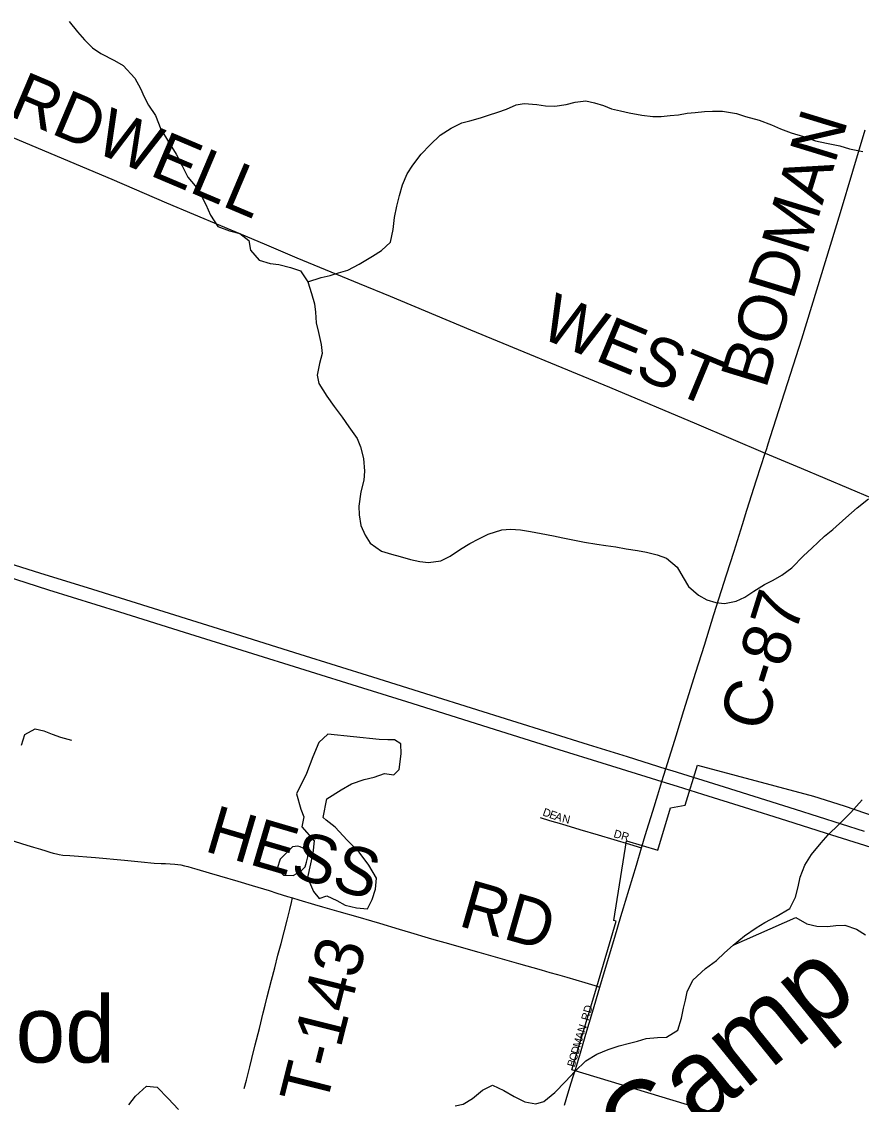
# Model space of a CAD drawing. Extents: x 1451455 to 1749751, y 218250 to 574981.
# Drawn here: x 1548942 to 1554185, y 384334 to 391098 of the extents above; entities that cross this region are included whole.
import ezdxf

# ---------------------------------------------------------------- set-up
doc = ezdxf.new("R2010")
doc.units = 0
for name, color, linetype in [('GM_X_City_Street', 7, 'Continuous'), ('GM_X_City_Street_Text', 7, 'Continuous'), ('GM_X_Corporation', 7, 'Continuous'), ('GM_X_County_Road', 7, 'Continuous'), ('GM_X_County_Road_Text', 7, 'Continuous'), ('GM_X_Minor_Lake', 7, 'Continuous'), ('GM_X_Minor_River', 7, 'Continuous'), ('GM_X_Minor_River_Text', 7, 'Continuous'), ('GM_X_State_Route', 7, 'Continuous'), ('GM_X_Township_Road', 7, 'Continuous'), ('GM_X_Township_Road_Text', 7, 'Continuous'), ('GM_X_Unincorporated_Text', 7, 'Continuous')]:
    doc.layers.add(name, color=color, linetype=linetype)

msp = doc.modelspace()

# ---------------------------------------------------------------- linework, layer by layer
at = {"layer": 'GM_X_City_Street'}
for points in [[(1553030.2, 386643.4), (1553034.4, 386656.9), (1553077.1, 386794.9)], [(1552964.3, 386431.2), (1552996.8, 386537.4), (1553030.2, 386643.4)], [(1552939.7, 386351), (1552964.3, 386431.2)], [(1552829.8, 385992.2), (1552846.7, 386047.3), (1552882.9, 386165.4), (1552914.1, 386267.5), (1552939.7, 386351)], [(1552179.4, 386126.2), (1552237.8, 386108.7), (1552312.4, 386086.4), (1552426.8, 386052.1), (1552542, 386017.7), (1552737.2, 385959.2), (1552812.9, 385936.6)], [(1552812.9, 385936.6), (1552821.3, 385964.6), (1552829.8, 385992.2)], [(1552553.2, 385067.2), (1552594.8, 385206.6), (1552645.7, 385378.8), (1552684, 385508), (1552700.1, 385562.5), (1552712.7, 385603.8), (1552780.5, 385828.9), (1552812.9, 385936.6)], [(1552399.3, 384551.5), (1552430.8, 384657.1), (1552465.4, 384773.1), (1552506.4, 384910.6), (1552553.2, 385067.2)]]:
    msp.add_lwpolyline(points, dxfattribs=at)
at = {"layer": 'GM_X_Corporation'}
msp.add_lwpolyline([(1554977.1, 383762.8), (1552378, 384550.2), (1552532.7, 385068.2), (1552654.8, 385479), (1552640.4, 385483.3), (1552718.8, 385981.7), (1552915.3, 385923.2), (1552993.8, 386186.7), (1553085.3, 386204.2), (1553162.4, 386452.5), (1553887.5, 386258.8), (1554078.6, 386199.5), (1555308.2, 385775.9), (1556263.3, 385479.4), (1556743.8, 385340.7), (1556999.4, 385261.3), (1557056, 385425.5), (1557753.2, 385237.8), (1558184.6, 386486.4), (1559966.7, 385730)], dxfattribs=at)
at = {"layer": 'GM_X_County_Road'}
for points in [[(1547889.6, 390789.5), (1547959.9, 390761.4), (1548632.8, 390480.7), (1549005.2, 390325.4), (1549503.8, 390114.8), (1549847.1, 389966.2), (1550182.5, 389824.5), (1550337, 389760.1), (1550470.3, 389704.8), (1550660.2, 389623.1), (1551048.3, 389462.9), (1551242.3, 389382.4), (1551745.4, 389173.9), (1552612.7, 388815.8), (1553156.4, 388585.2), (1553584.4, 388402.4)], [(1553584.4, 388402.4), (1553594.2, 388431.8), (1553603.8, 388460.8), (1553618.6, 388506.6), (1553813.2, 389115.9), (1554054.4, 389906.6), (1554209, 390423.4)], [(1553077.1, 386794.9), (1553152.3, 387034), (1553205, 387203.8), (1553265.2, 387394.4), (1553343.3, 387642.1), (1553390.3, 387791.2), (1553442.2, 387955.9), (1553470.6, 388046.1), (1553530.8, 388236.5), (1553584.4, 388402.4)], [(1553584.4, 388402.4), (1553808.7, 388308.6), (1554253.4, 388121.5), (1554769.8, 387902), (1555503.5, 387589.8), (1555690.8, 387510.2)], [(1552330.9, 384328.4), (1552342.3, 384365.7), (1552365.7, 384441.8), (1552384.3, 384502.4), (1552399.3, 384551.5)]]:
    msp.add_lwpolyline(points, dxfattribs=at)
at = {"layer": 'GM_X_Minor_Lake'}
for points in [[(1550854.1, 386647.7), (1550797.3, 386594.6), (1550759.9, 386505.2), (1550720.3, 386401.8), (1550658.2, 386274.8), (1550684.6, 386178.3), (1550703.8, 386130), (1550690.8, 386068.2), (1550767.3, 385981), (1550760, 385903.1), (1550727.5, 385751.6), (1550764, 385665), (1550799.3, 385620.4), (1550847.5, 385637.7), (1550908.9, 385608.7), (1550962.4, 385579.8), (1551032, 385562.7), (1551101.8, 385555.6), (1551130.8, 385613.2), (1551151.8, 385678.9), (1551156.9, 385746.8), (1551110.3, 385829.6), (1551049.8, 385910.5), (1550975.1, 385985.7), (1550898.5, 386067), (1550843.3, 386109.8), (1550823.6, 386126.1), (1550847.5, 386243.8), (1550936.3, 386298.4), (1551000.9, 386337.4), (1551081.2, 386364.1), (1551143.4, 386379.1), (1551207.7, 386402.1), (1551265.5, 386393.2), (1551300, 386426.7), (1551311.6, 386524.5), (1551308.6, 386586.6), (1551269, 386611.2), (1551229.1, 386611.8), (1551175.2, 386612.7)], [(1551175.2, 386612.7), (1550854.1, 386647.7)], [(1550726.2, 385913.6), (1550698.6, 385934.2), (1550681.8, 385943.8), (1550666.7, 385948), (1550632.8, 385943.1)], [(1550632.8, 385943.1), (1550555.6, 385866.3), (1550536.7, 385808.6), (1550575.9, 385766), (1550637.9, 385765), (1550682.2, 385788.3), (1550712.6, 385817.8), (1550721.1, 385847.7), (1550729.7, 385881.6), (1550726.2, 385913.6)]]:
    msp.add_lwpolyline(points, dxfattribs=at)
at = {"layer": 'GM_X_Minor_River'}
for points in [[(1549239.1, 391098.5), (1549290, 391035.7), (1549333.1, 390985.1), (1549384.2, 390934.3), (1549435.6, 390899.5), (1549520.7, 390856.1), (1549576.2, 390825.3), (1549648.8, 390746.1), (1549683.7, 390681.6), (1549706.8, 390629.3), (1549733.9, 390576.9), (1549776.8, 390512.2), (1549811.3, 390425.7), (1549858, 390347), (1549906.7, 390270.2), (1549943.4, 390197.7), (1549978.3, 390127.1), (1550025.3, 390072.4), (1550060.3, 390015.9), (1550091.3, 389955.4), (1550120.2, 389889), (1550167, 389818.2), (1550240.4, 389791.1), (1550304.1, 389774.1), (1550359.3, 389731.2), (1550370.3, 389671.1), (1550425.2, 389608.2), (1550492.8, 389587.2), (1550548.6, 389580.3), (1550620.2, 389563.1), (1550683.8, 389542.2), (1550728.6, 389473.5), (1550751.4, 389399.1), (1550770.3, 389334.8), (1550777.5, 389282.7), (1550780.4, 389216.7), (1550795.4, 389156.5), (1550812.1, 389082.2), (1550819.2, 389026.1), (1550802.2, 388962.4), (1550787, 388890.7), (1550798.2, 388838.5), (1550846.8, 388757.8), (1550893.7, 388695), (1550942.5, 388628.3), (1550985.5, 388567.6), (1551036.2, 388494.8), (1551057.4, 388442.5), (1551076.1, 388368.2), (1551082.8, 388290.1), (1551077.9, 388234.2), (1551060.7, 388160.5), (1551047.3, 388070.7), (1551048.4, 388016.7), (1551059.3, 387950.5), (1551086.3, 387890.1), (1551117.4, 387839.6), (1551188.5, 387790.5), (1551252.1, 387771.5), (1551305.8, 387756.6), (1551369.4, 387737.6), (1551429.2, 387726.7), (1551483, 387719.8), (1551559.1, 387730.6), (1551617.5, 387759.7), (1551682.1, 387802.7), (1551740.6, 387837.8), (1551797, 387866.9), (1551855.5, 387896), (1551939.8, 387922.6), (1551993.8, 387927.8), (1552057.7, 387922.8), (1552119.4, 387913.8), (1552185.1, 387900.8), (1552262.8, 387885.6), (1552320.5, 387872.7), (1552384.3, 387861.7), (1552455.9, 387846.5), (1552533.6, 387833.3), (1552589.5, 387826.5), (1552651.2, 387817.5), (1552716.9, 387804.5), (1552786.7, 387795.3), (1552844.5, 387784.5), (1552910.1, 387767.4), (1552967.7, 387746.5), (1553034.7, 387689.5), (1553073.6, 387624.9), (1553106.7, 387570.4), (1553167.7, 387515.4), (1553221.2, 387486.6), (1553276.8, 387469.7), (1553330.7, 387462.9), (1553402.8, 387477.7), (1553457.2, 387502.9), (1553513.7, 387540), (1553580.4, 387583)], [(1550728.6, 389473.5), (1550811, 389500.2), (1550869.1, 389513.2), (1550919.3, 389528.4), (1550979.5, 389545.5), (1551050, 389582.4), (1551132.7, 389633), (1551189.2, 389668.1), (1551246, 389721.2), (1551261.3, 389799), (1551270.5, 389874.8), (1551283.6, 389944.6), (1551300.7, 390012.3), (1551319.8, 390078), (1551348.9, 390147.5), (1551383.7, 390200.9), (1551436.8, 390270), (1551491.7, 390329.2), (1551554.6, 390390.1), (1551623.2, 390433.1), (1551689.6, 390466), (1551739.8, 390479.2), (1551806, 390498.1), (1551856.2, 390513.3), (1551914.4, 390532.4), (1551968.7, 390551.6), (1552029, 390578.6), (1552079.1, 390587.8), (1552158.9, 390580.6), (1552212.7, 390571.7), (1552270.6, 390570.8), (1552342.7, 390581.7), (1552398.9, 390594.8), (1552464.9, 390603.7), (1552518.7, 390590.9), (1552574.3, 390574), (1552625.9, 390553.2), (1552681.6, 390540.4), (1552735.4, 390529.5), (1552815, 390514.3), (1552882.8, 390505.2), (1552934.8, 390506.4), (1552990.8, 390511.5), (1553042.8, 390516.7), (1553096.9, 390525.8), (1553146.9, 390531), (1553204.9, 390536.1), (1553256.9, 390539.3), (1553318.8, 390538.3), (1553406.5, 390525), (1553462.1, 390506.1), (1553547.7, 390482.8), (1553625.1, 390453.6), (1553680.6, 390428.7), (1553748.1, 390403.6), (1553823.7, 390380.5), (1553899.1, 390353.3), (1553968.8, 390338.2), (1554050.5, 390323), (1554112.1, 390304), (1554193.7, 390286.7)], [(1553580.4, 387583), (1553634.7, 387610.1), (1553689.2, 387641.2), (1553751.9, 387686.3), (1553825, 387761.1), (1553875.7, 387808.3), (1553954.9, 387883.1), (1554007.5, 387926.3), (1554088.6, 387999), (1554159.6, 388061.9), (1554230.4, 388116.8)], [(1548941.4, 386578), (1548960.5, 386645.7), (1549025, 386680.7), (1549080.7, 386667.8), (1549132.3, 386647), (1549183.9, 386628.2), (1549253.5, 386609)], [(1553385.5, 385329.8), (1553456.4, 385386.7), (1553529.2, 385437.6), (1553583.7, 385470.7), (1553654.2, 385507.7), (1553738.9, 385558.3), (1553774, 385627.8), (1553791.1, 385693.6), (1553804.1, 385753.4), (1553833.3, 385828.9), (1553874.4, 385896.3), (1553935.5, 385967.4), (1553978.3, 386018.7), (1554045.3, 386083.7), (1554120.4, 386158.5), (1554189.7, 386237.5)], [(1553385.5, 385329.8), (1553776, 385501.8), (1553845.3, 385462.7), (1553906.9, 385447.7), (1553974.8, 385444.7), (1554026.9, 385451.9), (1554082.9, 385453), (1554154.4, 385427.9), (1554211.7, 385393)], [(1551648.8, 384324.6), (1551699, 384335.8), (1551757.5, 384371), (1551820.3, 384424), (1551882.7, 384455), (1551952.1, 384421.9), (1552017.4, 384382.9), (1552084.8, 384349.8), (1552152.5, 384336.7), (1552202.7, 384352), (1552271.5, 384408.9), (1552338.6, 384477.9), (1552395.6, 384539), (1552464.6, 384606), (1552533.2, 384648.9), (1552603.6, 384677.8), (1552673.9, 384700.7), (1552738.1, 384715.7), (1552788.3, 384728.9), (1552842.5, 384746.1), (1552912.5, 384753), (1552968.5, 384754.1), (1553039.1, 384797), (1553062.3, 384872.7), (1553075.3, 384934.5), (1553088.2, 384986.3), (1553097, 385038.2), (1553132.2, 385109.7), (1553211.3, 385182.5), (1553280.1, 385233.4), (1553330.8, 385280.6), (1553385.5, 385329.8)], [(1549611.4, 384330.8), (1549652.3, 384386.2), (1549721.2, 384447.1), (1549787, 384442), (1549855.8, 384370.9), (1549920.6, 384301.9)]]:
    msp.add_lwpolyline(points, dxfattribs=at)
at = {"layer": 'GM_X_State_Route'}
for points in [[(1548365.4, 387872), (1549060.2, 387653.5), (1549351.7, 387563.2), (1550275, 387273.4), (1550679, 387146.9), (1551133.1, 387005.1), (1551496, 386890.7), (1552000.2, 386733.2), (1552479.3, 386583.3), (1552723.8, 386507.8), (1552964.3, 386431.2), (1553002, 386419.2), (1553327.8, 386317.7), (1553772.1, 386177.7), (1554203.8, 386041.3)], [(1548832.5, 387637.3), (1549110, 387549.6), (1549551.7, 387412.2), (1549955.5, 387285.3), (1550350, 387161.5), (1551070.1, 386936.2), (1551345.8, 386850.1), (1551931, 386665.8), (1552297.2, 386550.7), (1552563.8, 386468.8), (1552839.2, 386382.2), (1552939.7, 386351), (1553035.5, 386321.2)], [(1553035.5, 386321.2), (1553194, 386271.9), (1553453.6, 386190.5), (1553717, 386107.3), (1553960.2, 386031.3), (1554351.3, 385908), (1554777.2, 385774.9), (1555322.1, 385604.3), (1556111.1, 385357.4), (1556411.5, 385262.6), (1556636.9, 385191.9), (1556868.5, 385119), (1557604.5, 384889.1), (1558051.8, 384747.7), (1558408.8, 384636), (1558646.7, 384561.1), (1558934.3, 384469.8), (1559257, 384369.3), (1559365.2, 384336.7)]]:
    msp.add_lwpolyline(points, dxfattribs=at)
at = {"layer": 'GM_X_Township_Road'}
for points in [[(1548264.4, 386168.2), (1548666.8, 386048.4), (1548821.2, 386002.4), (1548974.1, 385954.6), (1549015.1, 385941.6), (1549058.7, 385927.9), (1549093.3, 385917.5), (1549116.7, 385910.4), (1549138.8, 385904.5), (1549159.7, 385899.3)], [(1549159.7, 385899.3), (1549175.3, 385896), (1549198.7, 385892.1), (1549243, 385888.2), (1549403.2, 385875.8), (1549582.9, 385860.2), (1549687.1, 385849.8), (1549769.1, 385842), (1549812.1, 385839.4), (1549840.7, 385838.1)], [(1549840.7, 385838.1), (1549898.5, 385834.4), (1549916.7, 385832.4), (1549936.3, 385829.9), (1549958.6, 385825), (1549979.4, 385819.8), (1550006.7, 385812.7), (1550035.4, 385804.2), (1550112.2, 385781.4), (1550176.4, 385762.5), (1550292.5, 385728.3), (1550380.4, 385702.4), (1550487.9, 385669.4), (1550535.9, 385654.5), (1550601.9, 385633.6), (1550632.5, 385623.9)], [(1550331.9, 384433), (1550345, 384485.4), (1550355.1, 384526.1), (1550365.6, 384567.9), (1550378.9, 384621.3), (1550399.9, 384705.5), (1550425.9, 384809.2), (1550450.5, 384907), (1550462.5, 384954.4), (1550475.3, 385005.6), (1550502, 385110.8), (1550521.9, 385188.2), (1550542, 385266.8), (1550561.9, 385339.5), (1550599.6, 385485), (1550616.8, 385551.8), (1550626.5, 385594.7), (1550632.5, 385623.9)], [(1550632.5, 385623.9), (1550671.5, 385612.2), (1550770.5, 385582.8), (1550820.7, 385567.9), (1550922.2, 385539.9), (1551040.6, 385506.5), (1551125.7, 385481.8), (1551177.1, 385466.9)], [(1551177.1, 385466.9), (1551299.1, 385429.4), (1551369.5, 385407.8), (1551480, 385375.2), (1551515.4, 385364.7), (1551583.7, 385345.2), (1551796, 385285.3), (1552043.4, 385214.9), (1552186.8, 385173.8), (1552239.6, 385158.9), (1552287.4, 385145.4), (1552346.7, 385128.6), (1552402, 385112.9), (1552457.6, 385096), (1552520, 385076.9), (1552553.2, 385067.2)]]:
    msp.add_lwpolyline(points, dxfattribs=at)

# ---------------------------------------------------------------- texts
at = {"layer": 'GM_X_City_Street_Text'}
for s, rotation, p in [('D', 340.43145, (1552191, 386140.3)), ('E', 340.46711, (1552232.5, 386125.5)), ('A', 341.20115, (1552266.4, 386113.5)), ('N', 347.10103, (1552313.4, 386097.8)), ('DR', 344.47245, (1552634.8, 386004.1)), ('RD', 74.474, (1552482.5, 384853.7)), ('N', 71.87266, (1552457.6, 384778.3)), ('M', 73.71939, (1552430.2, 384685.9)), ('A', 73.30703, (1552445, 384736.5)), ('D', 73.73493, (1552417.9, 384643.7)), ('B', 73.73105, (1552394.5, 384563.4)), ('O', 73.71531, (1552405.6, 384601.4))]:
    msp.add_text(s, height=50, rotation=rotation, dxfattribs=at).set_placement(p)
at = {"layer": 'GM_X_County_Road_Text'}
for s, rotation, p in [('BARDWELL', 337.05813, (1548357.1, 390724)), ('BODMAN', 72.97656, (1553588.7, 388797.6)), ('WEST', 337.49537, (1552162.9, 389131.3)), ('C-87', 72.64597, (1553579.2, 386651.2))]:
    msp.add_text(s, height=300, rotation=rotation, dxfattribs=at).set_placement(p)
at = {"layer": 'GM_X_Minor_River_Text'}
msp.add_text('Camp', height=500.24, rotation=38.98904, dxfattribs=at).set_placement((1552792.1, 383883.4))
at = {"layer": 'GM_X_Township_Road_Text'}
for s, rotation, p in [('HESS', 343.59371, (1550075.2, 385918.9)), ('RD', 344.05904, (1551660.9, 385451.9)), ('T-143', 75.89603, (1550840.8, 384312))]:
    msp.add_text(s, height=300, rotation=rotation, dxfattribs=at).set_placement(p)
at = {"layer": 'GM_X_Unincorporated_Text'}
msp.add_text('Eastwood', height=417, rotation=0.00001, dxfattribs=at).set_placement((1547075.1, 384595.8))

doc.saveas('drawing.dxf')
